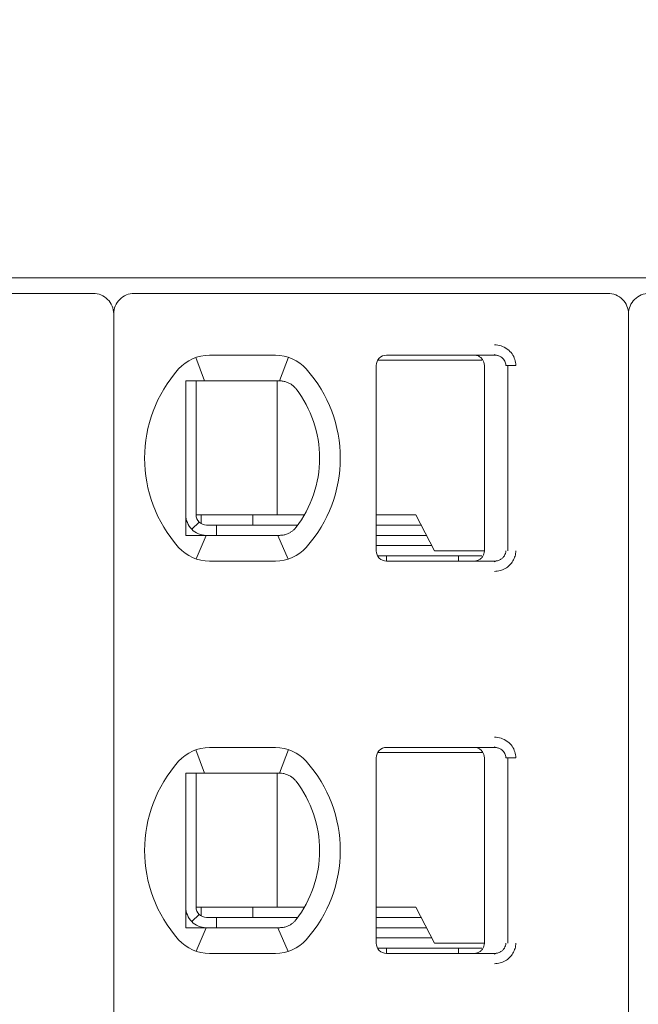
# Model space of a CAD drawing. Header units: millimetres. Extents: x -1114 to 1396, y -630 to 631.
# Tile 699 of 780: x 386.39 to 392.39, y 469.54 to 479.1. Entities that reach past the tile are written whole.
import ezdxf

# ---------------------------------------------------------------- set-up
doc = ezdxf.new("R2010")
doc.units = ezdxf.units.MM
doc.header["$MEASUREMENT"] = 0

msp = doc.modelspace()

# ---------------------------------------------------------------- linework, layer by layer
at = {"lineweight": 18}
for points, knots in [([(1038.9843, -629.7647), (1038.9843, -629.7647), (-1111.4882, -629.7647), (-1111.4882, -629.7647), (-1111.4882, -629.7647), (-1111.4882, -629.7647), (-1111.4882, 630.7883), (-1111.4882, 630.7883), (-1111.4882, 630.7883), (-1111.4882, 630.7883), (1038.9843, 630.7883), (1038.9843, 630.7883)], [0, 0, 0, 0, 0.333333, 0.333333, 0.333333, 0.333333, 0.666667, 0.666667, 0.666667, 0.666667, 1, 1, 1, 1]), ([(387.2989, 476.2434), (387.2989, 476.2964), (387.2778, 476.3473), (387.2403, 476.3848), (387.2403, 476.3848), (387.2028, 476.4223), (387.1519, 476.4434), (387.0989, 476.4434)], [0, 0, 0, 0, 0.5, 0.5, 0.5, 0.5, 1, 1, 1, 1]), ([(387.4989, 476.4434), (387.4458, 476.4434), (387.395, 476.4223), (387.3575, 476.3848), (387.3575, 476.3848), (387.3199, 476.3473), (387.2989, 476.2964), (387.2989, 476.2434)], [0, 0, 0, 0, 0.5, 0.5, 0.5, 0.5, 1, 1, 1, 1]), ([(392.2989, 476.2434), (392.2989, 476.2964), (392.2778, 476.3473), (392.2403, 476.3848), (392.2403, 476.3848), (392.2028, 476.4223), (392.1519, 476.4434), (392.0989, 476.4434)], [0, 0, 0, 0, 0.5, 0.5, 0.5, 0.5, 1, 1, 1, 1]), ([(392.4989, 476.4434), (392.4458, 476.4434), (392.395, 476.4223), (392.3575, 476.3848), (392.3575, 476.3848), (392.3199, 476.3473), (392.2989, 476.2964), (392.2989, 476.2434)], [0, 0, 0, 0, 0.5, 0.5, 0.5, 0.5, 1, 1, 1, 1]), ([(390.9963, 475.9434), (391.0183, 475.9435), (391.0395, 475.9403), (391.0606, 475.9335), (391.0606, 475.9335), (391.0817, 475.9267), (391.1027, 475.9165), (391.1213, 475.9028), (391.1213, 475.9028), (391.1398, 475.8892), (391.1559, 475.8723), (391.1681, 475.855), (391.1681, 475.855), (391.1803, 475.8378), (391.1886, 475.8203), (391.1944, 475.8018), (391.1944, 475.8018), (391.2001, 475.7832), (391.2032, 475.7637), (391.2034, 475.7434)], [0, 0, 0, 0, 0.2, 0.2, 0.2, 0.2, 0.4, 0.4, 0.4, 0.4, 0.6, 0.6, 0.6, 0.6, 0.8, 0.8, 0.8, 0.8, 1, 1, 1, 1]), ([(389.9489, 475.8434), (389.9224, 475.8434), (389.8969, 475.8328), (389.8782, 475.8141), (389.8782, 475.8141), (389.8594, 475.7953), (389.8489, 475.7699), (389.8489, 475.7434)], [0, 0, 0, 0, 0.5, 0.5, 0.5, 0.5, 1, 1, 1, 1]), ([(389.9489, 475.8434), (389.9224, 475.8434), (389.8969, 475.8328), (389.8782, 475.8141), (389.8782, 475.8141), (389.8594, 475.7953), (389.8489, 475.7699), (389.8489, 475.7434)], [0, 0, 0, 0, 0.5, 0.5, 0.5, 0.5, 1, 1, 1, 1]), ([(390.8989, 475.7434), (390.8989, 475.7538), (390.8972, 475.7642), (390.894, 475.7742), (390.894, 475.7742), (390.8908, 475.7841), (390.886, 475.7936), (390.8798, 475.8021), (390.8798, 475.8021), (390.8737, 475.8105), (390.8663, 475.818), (390.8578, 475.8241), (390.8578, 475.8241), (390.8494, 475.8303), (390.84, 475.8352), (390.83, 475.8384), (390.83, 475.8384), (390.82, 475.8417), (390.8095, 475.8434), (390.7989, 475.8434)], [0, 0, 0, 0, 0.2, 0.2, 0.2, 0.2, 0.4, 0.4, 0.4, 0.4, 0.6, 0.6, 0.6, 0.6, 0.8, 0.8, 0.8, 0.8, 1, 1, 1, 1]), ([(390.9963, 475.8434), (391.005, 475.8434), (391.0138, 475.8424), (391.0223, 475.8406), (391.0223, 475.8406), (391.0307, 475.8387), (391.0388, 475.836), (391.0465, 475.8325), (391.0465, 475.8325), (391.0541, 475.8289), (391.0613, 475.8246), (391.0678, 475.8196), (391.0678, 475.8196), (391.074, 475.8148), (391.0797, 475.8094), (391.0846, 475.8035), (391.0846, 475.8035), (391.0891, 475.7981), (391.093, 475.7922), (391.0963, 475.7859), (391.0963, 475.7859), (391.0995, 475.7797), (391.1021, 475.7731), (391.1038, 475.7663), (391.1038, 475.7663), (391.1058, 475.7588), (391.1068, 475.7511), (391.1068, 475.7434)], [0, 0, 0, 0, 0.142857, 0.142857, 0.142857, 0.142857, 0.285714, 0.285714, 0.285714, 0.285714, 0.428571, 0.428571, 0.428571, 0.428571, 0.571429, 0.571429, 0.571429, 0.571429, 0.714286, 0.714286, 0.714286, 0.714286, 0.857143, 0.857143, 0.857143, 0.857143, 1, 1, 1, 1]), ([(388.0604, 475.5934), (388.0536, 475.5934), (388.0468, 475.5934), (388.04, 475.5934), (388.04, 475.5934), (388.0332, 475.5934), (388.0263, 475.5934), (388.0195, 475.5934), (388.0195, 475.5934), (388.0126, 475.5934), (388.0058, 475.5934), (387.9989, 475.5934)], [0, 0, 0, 0, 0.333333, 0.333333, 0.333333, 0.333333, 0.666667, 0.666667, 0.666667, 0.666667, 1, 1, 1, 1]), ([(387.9989, 475.5934), (387.9989, 475.5424), (387.9989, 475.49), (387.9989, 475.435), (387.9989, 475.435), (387.9989, 475.4076), (387.9989, 475.3795), (387.9989, 475.3505), (387.9989, 475.3505), (387.9989, 475.3361), (387.9989, 475.3214), (387.9989, 475.3065), (387.9989, 475.3065), (387.9989, 475.2915), (387.9989, 475.2764), (387.9989, 475.261), (387.9989, 475.261), (387.9989, 475.2302), (387.9989, 475.1987), (387.9989, 475.166), (387.9989, 475.166), (387.9989, 475.1333), (387.9989, 475.0994), (387.9989, 475.0641), (387.9989, 475.0641), (387.9989, 475.0464), (387.9989, 475.0285), (387.9989, 475.0104), (387.9989, 475.0104), (387.9989, 474.9923), (387.9989, 474.974), (387.9989, 474.9555), (387.9989, 474.9555), (387.9989, 474.937), (387.9989, 474.9182), (387.9989, 474.8993), (387.9989, 474.8993), (387.9989, 474.8803), (387.9989, 474.8611), (387.9989, 474.842), (387.9989, 474.842), (387.9989, 474.804), (387.9989, 474.7665), (387.9989, 474.7294), (387.9989, 474.7294), (387.9989, 474.7201), (387.9989, 474.7109), (387.9989, 474.7017), (387.9989, 474.7017), (387.9989, 474.6925), (387.9989, 474.6833), (387.9989, 474.6741), (387.9989, 474.6741), (387.9989, 474.6559), (387.9989, 474.6381), (387.9989, 474.6206), (387.9989, 474.6206), (387.9989, 474.5857), (387.9989, 474.552), (387.9989, 474.5194), (387.9989, 474.5194), (387.9989, 474.5031), (387.9989, 474.487), (387.9989, 474.4711), (387.9989, 474.4711), (387.9989, 474.4553), (387.9989, 474.4396), (387.9989, 474.4243), (387.9989, 474.4243), (387.9989, 474.3936), (387.9989, 474.364), (387.9989, 474.3353), (387.9989, 474.3353), (387.9989, 474.3065), (387.9989, 474.2785), (387.9989, 474.2512), (387.9989, 474.2512), (387.9989, 474.1965), (387.9989, 474.1442), (387.9989, 474.0934)], [0, 0, 0, 0, 0.05, 0.05, 0.05, 0.05, 0.1, 0.1, 0.1, 0.1, 0.15, 0.15, 0.15, 0.15, 0.2, 0.2, 0.2, 0.2, 0.25, 0.25, 0.25, 0.25, 0.3, 0.3, 0.3, 0.3, 0.35, 0.35, 0.35, 0.35, 0.4, 0.4, 0.4, 0.4, 0.45, 0.45, 0.45, 0.45, 0.5, 0.5, 0.5, 0.5, 0.55, 0.55, 0.55, 0.55, 0.6, 0.6, 0.6, 0.6, 0.65, 0.65, 0.65, 0.65, 0.7, 0.7, 0.7, 0.7, 0.75, 0.75, 0.75, 0.75, 0.8, 0.8, 0.8, 0.8, 0.85, 0.85, 0.85, 0.85, 0.9, 0.9, 0.9, 0.9, 0.95, 0.95, 0.95, 0.95, 1, 1, 1, 1]), ([(388.2281, 475.5934), (388.2229, 475.5934), (388.2177, 475.5934), (388.2124, 475.5934), (388.2124, 475.5934), (388.2072, 475.5934), (388.2019, 475.5934), (388.1965, 475.5934), (388.1965, 475.5934), (388.1911, 475.5934), (388.1856, 475.5934), (388.1799, 475.5934), (388.1799, 475.5934), (388.1742, 475.5934), (388.1684, 475.5934), (388.1625, 475.5934), (388.1625, 475.5934), (388.1565, 475.5934), (388.1504, 475.5934), (388.1441, 475.5934), (388.1441, 475.5934), (388.1378, 475.5934), (388.1314, 475.5934), (388.1248, 475.5934), (388.1248, 475.5934), (388.1182, 475.5934), (388.1115, 475.5934), (388.1045, 475.5934), (388.1045, 475.5934), (388.0976, 475.5934), (388.0904, 475.5934), (388.0831, 475.5934), (388.0831, 475.5934), (388.0757, 475.5934), (388.0681, 475.5934), (388.0604, 475.5934)], [0, 0, 0, 0, 0.111111, 0.111111, 0.111111, 0.111111, 0.222222, 0.222222, 0.222222, 0.222222, 0.333333, 0.333333, 0.333333, 0.333333, 0.444444, 0.444444, 0.444444, 0.444444, 0.555556, 0.555556, 0.555556, 0.555556, 0.666667, 0.666667, 0.666667, 0.666667, 0.777778, 0.777778, 0.777778, 0.777778, 0.888889, 0.888889, 0.888889, 0.888889, 1, 1, 1, 1]), ([(388.8697, 475.5934), (388.8742, 475.5934), (388.8787, 475.5934), (388.8833, 475.5934), (388.8833, 475.5934), (388.8879, 475.5934), (388.8925, 475.5934), (388.8972, 475.5934), (388.8972, 475.5934), (388.9019, 475.5934), (388.9066, 475.5934), (388.9113, 475.5934)], [0, 0, 0, 0, 0.333333, 0.333333, 0.333333, 0.333333, 0.666667, 0.666667, 0.666667, 0.666667, 1, 1, 1, 1]), ([(388.9113, 475.5934), (388.9225, 475.5934), (388.9337, 475.5924), (388.9448, 475.5905), (388.9448, 475.5905), (388.9559, 475.5886), (388.9669, 475.5858), (388.9776, 475.582), (388.9776, 475.582), (388.9884, 475.5783), (388.9988, 475.5736), (389.0089, 475.5679)], [0, 0, 0, 0, 0.333333, 0.333333, 0.333333, 0.333333, 0.666667, 0.666667, 0.666667, 0.666667, 1, 1, 1, 1]), ([(389.0089, 475.5679), (389.0172, 475.5633), (389.025, 475.5582), (389.0323, 475.5526), (389.0323, 475.5526), (389.0396, 475.547), (389.0464, 475.5411), (389.0527, 475.5348), (389.0527, 475.5348), (389.0589, 475.5286), (389.0645, 475.5222), (389.0696, 475.5156)], [0, 0, 0, 0, 0.333333, 0.333333, 0.333333, 0.333333, 0.666667, 0.666667, 0.666667, 0.666667, 1, 1, 1, 1]), ([(387.9989, 474.2934), (387.9989, 474.2403), (388.0199, 474.1895), (388.0575, 474.152), (388.0575, 474.152), (388.095, 474.1144), (388.1458, 474.0934), (388.1989, 474.0934)], [0, 0, 0, 0, 0.5, 0.5, 0.5, 0.5, 1, 1, 1, 1]), ([(388.0989, 474.2934), (388.0989, 474.2669), (388.1094, 474.2414), (388.1282, 474.2227), (388.1282, 474.2227), (388.1469, 474.2039), (388.1724, 474.1934), (388.1989, 474.1934)], [0, 0, 0, 0, 0.5, 0.5, 0.5, 0.5, 1, 1, 1, 1]), ([(387.9989, 474.0934), (388.0058, 474.0934), (388.0126, 474.0934), (388.0195, 474.0934), (388.0195, 474.0934), (388.0263, 474.0934), (388.0331, 474.0934), (388.04, 474.0934), (388.04, 474.0934), (388.0468, 474.0934), (388.0536, 474.0934), (388.0604, 474.0934)], [0, 0, 0, 0, 0.333333, 0.333333, 0.333333, 0.333333, 0.666667, 0.666667, 0.666667, 0.666667, 1, 1, 1, 1]), ([(388.0604, 474.0934), (388.0681, 474.0934), (388.0757, 474.0934), (388.0831, 474.0934), (388.0831, 474.0934), (388.0904, 474.0934), (388.0976, 474.0934), (388.1045, 474.0934), (388.1045, 474.0934), (388.1115, 474.0934), (388.1182, 474.0934), (388.1248, 474.0934), (388.1248, 474.0934), (388.1314, 474.0934), (388.1378, 474.0934), (388.1441, 474.0934), (388.1441, 474.0934), (388.1504, 474.0934), (388.1565, 474.0934), (388.1625, 474.0934), (388.1625, 474.0934), (388.1684, 474.0934), (388.1742, 474.0934), (388.1799, 474.0934), (388.1799, 474.0934), (388.1855, 474.0934), (388.1911, 474.0934), (388.1965, 474.0934), (388.1965, 474.0934), (388.2019, 474.0934), (388.2072, 474.0934), (388.2124, 474.0934), (388.2124, 474.0934), (388.2177, 474.0934), (388.2229, 474.0934), (388.2281, 474.0934)], [0, 0, 0, 0, 0.111111, 0.111111, 0.111111, 0.111111, 0.222222, 0.222222, 0.222222, 0.222222, 0.333333, 0.333333, 0.333333, 0.333333, 0.444444, 0.444444, 0.444444, 0.444444, 0.555556, 0.555556, 0.555556, 0.555556, 0.666667, 0.666667, 0.666667, 0.666667, 0.777778, 0.777778, 0.777778, 0.777778, 0.888889, 0.888889, 0.888889, 0.888889, 1, 1, 1, 1]), ([(388.9113, 474.0934), (388.9065, 474.0934), (388.9019, 474.0934), (388.8972, 474.0934), (388.8972, 474.0934), (388.8925, 474.0934), (388.8878, 474.0934), (388.8833, 474.0934), (388.8833, 474.0934), (388.8787, 474.0934), (388.8742, 474.0934), (388.8697, 474.0934)], [0, 0, 0, 0, 0.333333, 0.333333, 0.333333, 0.333333, 0.666667, 0.666667, 0.666667, 0.666667, 1, 1, 1, 1]), ([(389.0089, 474.1188), (388.9988, 474.1132), (388.9883, 474.1085), (388.9776, 474.1047), (388.9776, 474.1047), (388.9669, 474.1009), (388.9559, 474.0981), (388.9448, 474.0962), (388.9448, 474.0962), (388.9337, 474.0943), (388.9225, 474.0934), (388.9113, 474.0934)], [0, 0, 0, 0, 0.333333, 0.333333, 0.333333, 0.333333, 0.666667, 0.666667, 0.666667, 0.666667, 1, 1, 1, 1]), ([(389.0696, 474.1712), (389.0643, 474.1643), (389.0584, 474.1576), (389.0521, 474.1514), (389.0521, 474.1514), (389.0458, 474.1451), (389.0391, 474.1393), (389.0318, 474.1338), (389.0318, 474.1338), (389.0246, 474.1284), (389.017, 474.1233), (389.0089, 474.1188)], [0, 0, 0, 0, 0.333333, 0.333333, 0.333333, 0.333333, 0.666667, 0.666667, 0.666667, 0.666667, 1, 1, 1, 1]), ([(389.8489, 473.9434), (389.8489, 473.9169), (389.8594, 473.8914), (389.8782, 473.8727), (389.8782, 473.8727), (389.8969, 473.8539), (389.9224, 473.8434), (389.9489, 473.8434)], [0, 0, 0, 0, 0.5, 0.5, 0.5, 0.5, 1, 1, 1, 1]), ([(389.8489, 473.9434), (389.8489, 473.9169), (389.8594, 473.8914), (389.8782, 473.8727), (389.8782, 473.8727), (389.8969, 473.8539), (389.9224, 473.8434), (389.9489, 473.8434)], [0, 0, 0, 0, 0.5, 0.5, 0.5, 0.5, 1, 1, 1, 1]), ([(390.8989, 473.9434), (390.8989, 473.9329), (390.8972, 473.9225), (390.894, 473.9126), (390.894, 473.9126), (390.8908, 473.9026), (390.886, 473.8932), (390.8798, 473.8847), (390.8798, 473.8847), (390.8737, 473.8762), (390.8663, 473.8688), (390.8578, 473.8626), (390.8578, 473.8626), (390.8494, 473.8565), (390.84, 473.8516), (390.83, 473.8483), (390.83, 473.8483), (390.82, 473.8451), (390.8095, 473.8434), (390.7989, 473.8434)], [0, 0, 0, 0, 0.2, 0.2, 0.2, 0.2, 0.4, 0.4, 0.4, 0.4, 0.6, 0.6, 0.6, 0.6, 0.8, 0.8, 0.8, 0.8, 1, 1, 1, 1]), ([(391.1068, 473.9434), (391.1068, 473.9349), (391.1056, 473.9264), (391.1032, 473.9182), (391.1032, 473.9182), (391.1009, 473.91), (391.0974, 473.9022), (391.0929, 473.8949), (391.0929, 473.8949), (391.0883, 473.8874), (391.0827, 473.8805), (391.0763, 473.8744), (391.0763, 473.8744), (391.0697, 473.8681), (391.0622, 473.8627), (391.0541, 473.8582), (391.0541, 473.8582), (391.0456, 473.8534), (391.0364, 473.8497), (391.0268, 473.8473), (391.0268, 473.8473), (391.0169, 473.8447), (391.0066, 473.8434), (390.9963, 473.8434)], [0, 0, 0, 0, 0.166667, 0.166667, 0.166667, 0.166667, 0.333333, 0.333333, 0.333333, 0.333333, 0.5, 0.5, 0.5, 0.5, 0.666667, 0.666667, 0.666667, 0.666667, 0.833333, 0.833333, 0.833333, 0.833333, 1, 1, 1, 1]), ([(391.2034, 473.9434), (391.2034, 473.926), (391.2011, 473.9092), (391.1966, 473.8927), (391.1966, 473.8927), (391.1921, 473.8761), (391.1852, 473.8598), (391.1764, 473.8447), (391.1764, 473.8447), (391.1676, 473.8296), (391.1568, 473.8157), (391.144, 473.8032), (391.144, 473.8032), (391.1311, 473.7906), (391.1162, 473.7795), (391.1005, 473.7706), (391.1005, 473.7706), (391.0848, 473.7617), (391.0683, 473.755), (391.051, 473.7505), (391.051, 473.7505), (391.0336, 473.7459), (391.0154, 473.7436), (390.9963, 473.7434)], [0, 0, 0, 0, 0.166667, 0.166667, 0.166667, 0.166667, 0.333333, 0.333333, 0.333333, 0.333333, 0.5, 0.5, 0.5, 0.5, 0.666667, 0.666667, 0.666667, 0.666667, 0.833333, 0.833333, 0.833333, 0.833333, 1, 1, 1, 1]), ([(390.9963, 472.1334), (391.0183, 472.1335), (391.0395, 472.1303), (391.0606, 472.1235), (391.0606, 472.1235), (391.0817, 472.1167), (391.1027, 472.1065), (391.1213, 472.0928), (391.1213, 472.0928), (391.1398, 472.0792), (391.1559, 472.0623), (391.1681, 472.045), (391.1681, 472.045), (391.1803, 472.0278), (391.1886, 472.0103), (391.1944, 471.9918), (391.1944, 471.9918), (391.2001, 471.9732), (391.2032, 471.9537), (391.2034, 471.9334)], [0, 0, 0, 0, 0.2, 0.2, 0.2, 0.2, 0.4, 0.4, 0.4, 0.4, 0.6, 0.6, 0.6, 0.6, 0.8, 0.8, 0.8, 0.8, 1, 1, 1, 1]), ([(389.9489, 472.0334), (389.9224, 472.0334), (389.8969, 472.0228), (389.8782, 472.0041), (389.8782, 472.0041), (389.8594, 471.9853), (389.8489, 471.9599), (389.8489, 471.9334)], [0, 0, 0, 0, 0.5, 0.5, 0.5, 0.5, 1, 1, 1, 1]), ([(389.9489, 472.0334), (389.9224, 472.0334), (389.8969, 472.0228), (389.8782, 472.0041), (389.8782, 472.0041), (389.8594, 471.9853), (389.8489, 471.9599), (389.8489, 471.9334)], [0, 0, 0, 0, 0.5, 0.5, 0.5, 0.5, 1, 1, 1, 1]), ([(390.7989, 472.0334), (390.8094, 472.0334), (390.8199, 472.0317), (390.8299, 472.0285), (390.8299, 472.0285), (390.8398, 472.0252), (390.8493, 472.0204), (390.8578, 472.0142), (390.8578, 472.0142), (390.8662, 472.008), (390.8737, 472.0006), (390.8798, 471.9921), (390.8798, 471.9921), (390.886, 471.9836), (390.8908, 471.9741), (390.894, 471.9642), (390.894, 471.9642), (390.8972, 471.9542), (390.8989, 471.9438), (390.8989, 471.9334)], [0, 0, 0, 0, 0.2, 0.2, 0.2, 0.2, 0.4, 0.4, 0.4, 0.4, 0.6, 0.6, 0.6, 0.6, 0.8, 0.8, 0.8, 0.8, 1, 1, 1, 1]), ([(390.9963, 472.0334), (391.005, 472.0334), (391.0138, 472.0324), (391.0223, 472.0306), (391.0223, 472.0306), (391.0307, 472.0287), (391.0388, 472.026), (391.0465, 472.0225), (391.0465, 472.0225), (391.0541, 472.0189), (391.0613, 472.0146), (391.0678, 472.0096), (391.0678, 472.0096), (391.074, 472.0048), (391.0797, 471.9994), (391.0846, 471.9935), (391.0846, 471.9935), (391.0891, 471.9881), (391.093, 471.9822), (391.0963, 471.9759), (391.0963, 471.9759), (391.0995, 471.9697), (391.1021, 471.9631), (391.1038, 471.9563), (391.1038, 471.9563), (391.1058, 471.9488), (391.1068, 471.9411), (391.1068, 471.9334)], [0, 0, 0, 0, 0.142857, 0.142857, 0.142857, 0.142857, 0.285714, 0.285714, 0.285714, 0.285714, 0.428571, 0.428571, 0.428571, 0.428571, 0.571429, 0.571429, 0.571429, 0.571429, 0.714286, 0.714286, 0.714286, 0.714286, 0.857143, 0.857143, 0.857143, 0.857143, 1, 1, 1, 1]), ([(387.9989, 471.7834), (388.0056, 471.7834), (388.0124, 471.7834), (388.0192, 471.7834), (388.0192, 471.7834), (388.026, 471.7834), (388.0329, 471.7834), (388.0397, 471.7834), (388.0397, 471.7834), (388.0466, 471.7834), (388.0535, 471.7834), (388.0604, 471.7834)], [0, 0, 0, 0, 0.333333, 0.333333, 0.333333, 0.333333, 0.666667, 0.666667, 0.666667, 0.666667, 1, 1, 1, 1]), ([(387.9989, 471.7834), (387.9989, 471.7324), (387.9989, 471.68), (387.9989, 471.625), (387.9989, 471.625), (387.9989, 471.5976), (387.9989, 471.5695), (387.9989, 471.5405), (387.9989, 471.5405), (387.9989, 471.5261), (387.9989, 471.5114), (387.9989, 471.4965), (387.9989, 471.4965), (387.9989, 471.4815), (387.9989, 471.4664), (387.9989, 471.451), (387.9989, 471.451), (387.9989, 471.4202), (387.9989, 471.3887), (387.9989, 471.356), (387.9989, 471.356), (387.9989, 471.3233), (387.9989, 471.2894), (387.9989, 471.2541), (387.9989, 471.2541), (387.9989, 471.2364), (387.9989, 471.2185), (387.9989, 471.2004), (387.9989, 471.2004), (387.9989, 471.1823), (387.9989, 471.164), (387.9989, 471.1455), (387.9989, 471.1455), (387.9989, 471.127), (387.9989, 471.1082), (387.9989, 471.0893), (387.9989, 471.0893), (387.9989, 471.0703), (387.9989, 471.0511), (387.9989, 471.032), (387.9989, 471.032), (387.9989, 470.994), (387.9989, 470.9565), (387.9989, 470.9194), (387.9989, 470.9194), (387.9989, 470.9101), (387.9989, 470.9009), (387.9989, 470.8917), (387.9989, 470.8917), (387.9989, 470.8825), (387.9989, 470.8733), (387.9989, 470.8641), (387.9989, 470.8641), (387.9989, 470.8459), (387.9989, 470.8281), (387.9989, 470.8106), (387.9989, 470.8106), (387.9989, 470.7757), (387.9989, 470.742), (387.9989, 470.7094), (387.9989, 470.7094), (387.9989, 470.6931), (387.9989, 470.677), (387.9989, 470.6611), (387.9989, 470.6611), (387.9989, 470.6453), (387.9989, 470.6296), (387.9989, 470.6143), (387.9989, 470.6143), (387.9989, 470.5836), (387.9989, 470.554), (387.9989, 470.5253), (387.9989, 470.5253), (387.9989, 470.4965), (387.9989, 470.4685), (387.9989, 470.4412), (387.9989, 470.4412), (387.9989, 470.3865), (387.9989, 470.3342), (387.9989, 470.2834)], [0, 0, 0, 0, 0.05, 0.05, 0.05, 0.05, 0.1, 0.1, 0.1, 0.1, 0.15, 0.15, 0.15, 0.15, 0.2, 0.2, 0.2, 0.2, 0.25, 0.25, 0.25, 0.25, 0.3, 0.3, 0.3, 0.3, 0.35, 0.35, 0.35, 0.35, 0.4, 0.4, 0.4, 0.4, 0.45, 0.45, 0.45, 0.45, 0.5, 0.5, 0.5, 0.5, 0.55, 0.55, 0.55, 0.55, 0.6, 0.6, 0.6, 0.6, 0.65, 0.65, 0.65, 0.65, 0.7, 0.7, 0.7, 0.7, 0.75, 0.75, 0.75, 0.75, 0.8, 0.8, 0.8, 0.8, 0.85, 0.85, 0.85, 0.85, 0.9, 0.9, 0.9, 0.9, 0.95, 0.95, 0.95, 0.95, 1, 1, 1, 1]), ([(388.2281, 471.7834), (388.2229, 471.7834), (388.2177, 471.7834), (388.2124, 471.7834), (388.2124, 471.7834), (388.2072, 471.7834), (388.2019, 471.7834), (388.1965, 471.7834), (388.1965, 471.7834), (388.1911, 471.7834), (388.1856, 471.7834), (388.1799, 471.7834), (388.1799, 471.7834), (388.1742, 471.7834), (388.1684, 471.7834), (388.1625, 471.7834), (388.1625, 471.7834), (388.1565, 471.7834), (388.1504, 471.7834), (388.1441, 471.7834), (388.1441, 471.7834), (388.1378, 471.7834), (388.1314, 471.7834), (388.1248, 471.7834), (388.1248, 471.7834), (388.1182, 471.7834), (388.1115, 471.7834), (388.1045, 471.7834), (388.1045, 471.7834), (388.0976, 471.7834), (388.0904, 471.7834), (388.0831, 471.7834), (388.0831, 471.7834), (388.0757, 471.7834), (388.0681, 471.7834), (388.0604, 471.7834)], [0, 0, 0, 0, 0.111111, 0.111111, 0.111111, 0.111111, 0.222222, 0.222222, 0.222222, 0.222222, 0.333333, 0.333333, 0.333333, 0.333333, 0.444444, 0.444444, 0.444444, 0.444444, 0.555556, 0.555556, 0.555556, 0.555556, 0.666667, 0.666667, 0.666667, 0.666667, 0.777778, 0.777778, 0.777778, 0.777778, 0.888889, 0.888889, 0.888889, 0.888889, 1, 1, 1, 1]), ([(388.9113, 471.7834), (388.9066, 471.7834), (388.9019, 471.7834), (388.8972, 471.7834), (388.8972, 471.7834), (388.8926, 471.7834), (388.8879, 471.7834), (388.8833, 471.7834), (388.8833, 471.7834), (388.8787, 471.7834), (388.8742, 471.7834), (388.8697, 471.7834)], [0, 0, 0, 0, 0.333333, 0.333333, 0.333333, 0.333333, 0.666667, 0.666667, 0.666667, 0.666667, 1, 1, 1, 1]), ([(389.0089, 471.7579), (388.9986, 471.7637), (388.988, 471.7684), (388.9772, 471.7722), (388.9772, 471.7722), (388.9663, 471.776), (388.9554, 471.7788), (388.9443, 471.7806), (388.9443, 471.7806), (388.9333, 471.7825), (388.9222, 471.7834), (388.9113, 471.7834)], [0, 0, 0, 0, 0.333333, 0.333333, 0.333333, 0.333333, 0.666667, 0.666667, 0.666667, 0.666667, 1, 1, 1, 1]), ([(389.0696, 471.7056), (389.0643, 471.7124), (389.0585, 471.719), (389.0522, 471.7253), (389.0522, 471.7253), (389.0459, 471.7315), (389.0391, 471.7375), (389.0319, 471.7429), (389.0319, 471.7429), (389.0246, 471.7484), (389.017, 471.7534), (389.0089, 471.7579)], [0, 0, 0, 0, 0.333333, 0.333333, 0.333333, 0.333333, 0.666667, 0.666667, 0.666667, 0.666667, 1, 1, 1, 1]), ([(387.9989, 470.4834), (387.9989, 470.4303), (388.0199, 470.3795), (388.0575, 470.342), (388.0575, 470.342), (388.095, 470.3044), (388.1458, 470.2834), (388.1989, 470.2834)], [0, 0, 0, 0, 0.5, 0.5, 0.5, 0.5, 1, 1, 1, 1]), ([(388.0989, 470.4834), (388.0989, 470.4569), (388.1094, 470.4314), (388.1282, 470.4127), (388.1282, 470.4127), (388.1469, 470.3939), (388.1724, 470.3834), (388.1989, 470.3834)], [0, 0, 0, 0, 0.5, 0.5, 0.5, 0.5, 1, 1, 1, 1]), ([(389.0089, 470.3088), (389.0172, 470.3135), (389.0251, 470.3187), (389.0324, 470.3242), (389.0324, 470.3242), (389.0397, 470.3298), (389.0464, 470.3357), (389.0526, 470.3419), (389.0526, 470.3419), (389.0588, 470.3481), (389.0645, 470.3545), (389.0696, 470.3612)], [0, 0, 0, 0, 0.333333, 0.333333, 0.333333, 0.333333, 0.666667, 0.666667, 0.666667, 0.666667, 1, 1, 1, 1]), ([(387.9989, 470.2834), (388.0058, 470.2834), (388.0126, 470.2834), (388.0195, 470.2834), (388.0195, 470.2834), (388.0263, 470.2834), (388.0331, 470.2834), (388.04, 470.2834), (388.04, 470.2834), (388.0468, 470.2834), (388.0536, 470.2834), (388.0604, 470.2834)], [0, 0, 0, 0, 0.333333, 0.333333, 0.333333, 0.333333, 0.666667, 0.666667, 0.666667, 0.666667, 1, 1, 1, 1]), ([(388.0604, 470.2834), (388.0681, 470.2834), (388.0757, 470.2834), (388.0831, 470.2834), (388.0831, 470.2834), (388.0904, 470.2834), (388.0976, 470.2834), (388.1045, 470.2834), (388.1045, 470.2834), (388.1115, 470.2834), (388.1182, 470.2834), (388.1248, 470.2834), (388.1248, 470.2834), (388.1314, 470.2834), (388.1378, 470.2834), (388.1441, 470.2834), (388.1441, 470.2834), (388.1504, 470.2834), (388.1565, 470.2834), (388.1625, 470.2834), (388.1625, 470.2834), (388.1684, 470.2834), (388.1742, 470.2834), (388.1799, 470.2834), (388.1799, 470.2834), (388.1855, 470.2834), (388.1911, 470.2834), (388.1965, 470.2834), (388.1965, 470.2834), (388.2019, 470.2834), (388.2072, 470.2834), (388.2124, 470.2834), (388.2124, 470.2834), (388.2177, 470.2834), (388.2229, 470.2834), (388.2281, 470.2834)], [0, 0, 0, 0, 0.111111, 0.111111, 0.111111, 0.111111, 0.222222, 0.222222, 0.222222, 0.222222, 0.333333, 0.333333, 0.333333, 0.333333, 0.444444, 0.444444, 0.444444, 0.444444, 0.555556, 0.555556, 0.555556, 0.555556, 0.666667, 0.666667, 0.666667, 0.666667, 0.777778, 0.777778, 0.777778, 0.777778, 0.888889, 0.888889, 0.888889, 0.888889, 1, 1, 1, 1]), ([(388.8697, 470.2834), (388.8742, 470.2834), (388.8787, 470.2834), (388.8833, 470.2834), (388.8833, 470.2834), (388.8879, 470.2834), (388.8926, 470.2834), (388.8973, 470.2834), (388.8973, 470.2834), (388.9019, 470.2834), (388.9066, 470.2834), (388.9113, 470.2834)], [0, 0, 0, 0, 0.333333, 0.333333, 0.333333, 0.333333, 0.666667, 0.666667, 0.666667, 0.666667, 1, 1, 1, 1]), ([(389.0089, 470.3088), (388.9988, 470.3032), (388.9883, 470.2985), (388.9776, 470.2947), (388.9776, 470.2947), (388.9669, 470.2909), (388.9559, 470.2881), (388.9448, 470.2862), (388.9448, 470.2862), (388.9337, 470.2843), (388.9225, 470.2834), (388.9113, 470.2834)], [0, 0, 0, 0, 0.333333, 0.333333, 0.333333, 0.333333, 0.666667, 0.666667, 0.666667, 0.666667, 1, 1, 1, 1]), ([(389.8489, 470.1334), (389.8489, 470.1069), (389.8594, 470.0814), (389.8782, 470.0627), (389.8782, 470.0627), (389.8969, 470.0439), (389.9224, 470.0334), (389.9489, 470.0334)], [0, 0, 0, 0, 0.5, 0.5, 0.5, 0.5, 1, 1, 1, 1]), ([(389.8489, 470.1334), (389.8489, 470.1069), (389.8594, 470.0814), (389.8782, 470.0627), (389.8782, 470.0627), (389.8969, 470.0439), (389.9224, 470.0334), (389.9489, 470.0334)], [0, 0, 0, 0, 0.5, 0.5, 0.5, 0.5, 1, 1, 1, 1]), ([(390.8989, 470.1334), (390.8989, 470.1229), (390.8972, 470.1125), (390.894, 470.1026), (390.894, 470.1026), (390.8908, 470.0926), (390.886, 470.0832), (390.8798, 470.0747), (390.8798, 470.0747), (390.8737, 470.0662), (390.8663, 470.0588), (390.8578, 470.0526), (390.8578, 470.0526), (390.8494, 470.0465), (390.84, 470.0416), (390.83, 470.0383), (390.83, 470.0383), (390.82, 470.0351), (390.8095, 470.0334), (390.7989, 470.0334)], [0, 0, 0, 0, 0.2, 0.2, 0.2, 0.2, 0.4, 0.4, 0.4, 0.4, 0.6, 0.6, 0.6, 0.6, 0.8, 0.8, 0.8, 0.8, 1, 1, 1, 1]), ([(391.1068, 470.1334), (391.1068, 470.1249), (391.1056, 470.1164), (391.1032, 470.1082), (391.1032, 470.1082), (391.1009, 470.1), (391.0974, 470.0922), (391.0929, 470.0849), (391.0929, 470.0849), (391.0883, 470.0774), (391.0827, 470.0705), (391.0763, 470.0644), (391.0763, 470.0644), (391.0697, 470.0581), (391.0622, 470.0527), (391.0541, 470.0482), (391.0541, 470.0482), (391.0456, 470.0434), (391.0364, 470.0397), (391.0268, 470.0373), (391.0268, 470.0373), (391.0169, 470.0347), (391.0066, 470.0334), (390.9963, 470.0334)], [0, 0, 0, 0, 0.166667, 0.166667, 0.166667, 0.166667, 0.333333, 0.333333, 0.333333, 0.333333, 0.5, 0.5, 0.5, 0.5, 0.666667, 0.666667, 0.666667, 0.666667, 0.833333, 0.833333, 0.833333, 0.833333, 1, 1, 1, 1]), ([(391.2034, 470.1334), (391.2034, 470.116), (391.2011, 470.0992), (391.1966, 470.0827), (391.1966, 470.0827), (391.1921, 470.0661), (391.1852, 470.0498), (391.1764, 470.0347), (391.1764, 470.0347), (391.1676, 470.0196), (391.1568, 470.0057), (391.144, 469.9932), (391.144, 469.9932), (391.1311, 469.9806), (391.1162, 469.9695), (391.1005, 469.9606), (391.1005, 469.9606), (391.0848, 469.9517), (391.0683, 469.945), (391.051, 469.9405), (391.051, 469.9405), (391.0336, 469.9359), (391.0154, 469.9336), (390.9963, 469.9334)], [0, 0, 0, 0, 0.166667, 0.166667, 0.166667, 0.166667, 0.333333, 0.333333, 0.333333, 0.333333, 0.5, 0.5, 0.5, 0.5, 0.666667, 0.666667, 0.666667, 0.666667, 0.833333, 0.833333, 0.833333, 0.833333, 1, 1, 1, 1])]:
    msp.add_open_spline(points, degree=3, knots=knots, dxfattribs=at)
for points in [[(372.4489, 476.5934), (372.4489, 476.5934), (412.1489, 476.5934), (412.1489, 476.5934)], [(387.0989, 476.4434), (387.0989, 476.4434), (382.4989, 476.4434), (382.4989, 476.4434)], [(392.0989, 476.4434), (392.0989, 476.4434), (387.4989, 476.4434), (387.4989, 476.4434)], [(387.2989, 476.2434), (387.2989, 476.2434), (387.2989, 465.8234), (387.2989, 465.8234)], [(387.2989, 476.2434), (387.2989, 476.2434), (387.2989, 465.8234), (387.2989, 465.8234)], [(392.2989, 476.2434), (392.2989, 476.2434), (392.2989, 465.8234), (392.2989, 465.8234)], [(392.2989, 476.2434), (392.2989, 476.2434), (392.2989, 465.8234), (392.2989, 465.8234)], [(388.2281, 475.8434), (388.1142, 475.8434), (388.0058, 475.7949), (387.9299, 475.71)], [(388.2281, 475.8434), (388.1142, 475.8434), (388.0058, 475.7949), (387.9299, 475.71)], [(388.0973, 475.8214), (388.0973, 475.8214), (388.1818, 475.5934), (388.1818, 475.5934)], [(388.2281, 475.8434), (388.2281, 475.8434), (388.8697, 475.8434), (388.8697, 475.8434)], [(388.2281, 475.8434), (388.2281, 475.8434), (388.8697, 475.8434), (388.8697, 475.8434)], [(389.1678, 475.71), (389.092, 475.7949), (388.9835, 475.8434), (388.8697, 475.8434)], [(389.1678, 475.71), (389.092, 475.7949), (388.9835, 475.8434), (388.8697, 475.8434)], [(388.9961, 475.8229), (388.9961, 475.8229), (388.9106, 475.5934), (388.9106, 475.5934)], [(389.9489, 475.8434), (389.9489, 475.8434), (390.9963, 475.8434), (390.9963, 475.8434)], [(390.9963, 475.8434), (390.9963, 475.8434), (389.9489, 475.8434), (389.9489, 475.8434)], [(390.9963, 475.8434), (390.9963, 475.8434), (390.8976, 475.8434), (390.8976, 475.8434)], [(390.9952, 475.8503), (390.9952, 475.8503), (391.0389, 475.8356), (391.0389, 475.8356)], [(387.9299, 475.71), (387.4885, 475.2166), (387.4885, 474.4702), (387.9299, 473.9767)], [(387.9299, 475.71), (387.4885, 475.2166), (387.4885, 474.4702), (387.9299, 473.9767)], [(389.1678, 473.9767), (389.6092, 474.4702), (389.6092, 475.2166), (389.1678, 475.71)], [(389.1678, 473.9767), (389.6092, 474.4702), (389.6092, 475.2166), (389.1678, 475.71)], [(389.8489, 473.9434), (389.8489, 473.9434), (389.8489, 475.7434), (389.8489, 475.7434)], [(389.8489, 473.9434), (389.8489, 473.9434), (389.8489, 475.7434), (389.8489, 475.7434)], [(390.5298, 475.7934), (390.5298, 475.7934), (389.8623, 475.7934), (389.8623, 475.7934)], [(390.8736, 475.7934), (390.8736, 475.7934), (390.5298, 475.7934), (390.5298, 475.7934)], [(390.8989, 473.9434), (390.8989, 473.9434), (390.8989, 475.7434), (390.8989, 475.7434)], [(391.1068, 475.7434), (391.1068, 475.7434), (391.2034, 475.7434), (391.2034, 475.7434)], [(391.1266, 473.9434), (391.1266, 473.9434), (391.1266, 475.7434), (391.1266, 475.7434)], [(388.0989, 475.5934), (388.0989, 475.5934), (388.0989, 474.2934), (388.0989, 474.2934)], [(388.8697, 475.5934), (388.8697, 475.5934), (388.2281, 475.5934), (388.2281, 475.5934)], [(388.888, 475.5934), (388.888, 475.5934), (388.888, 474.2934), (388.888, 474.2934)], [(389.2989, 474.8434), (389.2989, 475.0866), (389.2182, 475.323), (389.0696, 475.5156)], [(389.0696, 474.1712), (389.2182, 474.3637), (389.2989, 474.6001), (389.2989, 474.8434)], [(388.0989, 474.2934), (388.0989, 474.2934), (388.8584, 474.2934), (388.8584, 474.2934)], [(388.1489, 474.2068), (388.1489, 474.2068), (388.1489, 474.2934), (388.1489, 474.2934)], [(388.6489, 474.1934), (388.6489, 474.1934), (388.6489, 474.2934), (388.6489, 474.2934)], [(388.8584, 474.2934), (388.8584, 474.2934), (388.9092, 474.2934), (388.9092, 474.2934)], [(389.1515, 474.2934), (389.1515, 474.2934), (388.9092, 474.2934), (388.9092, 474.2934)], [(390.2332, 474.2934), (390.2332, 474.2934), (389.8489, 474.2934), (389.8489, 474.2934)], [(390.4137, 473.9434), (390.4137, 473.9434), (390.2332, 474.2934), (390.2332, 474.2934)], [(388.1282, 474.2227), (388.1282, 474.2227), (388.0575, 474.152), (388.0575, 474.152)], [(388.2989, 474.1934), (388.2989, 474.1934), (388.1989, 474.1934), (388.1989, 474.1934)], [(388.2989, 474.1934), (388.2989, 474.1934), (389.0863, 474.1934), (389.0863, 474.1934)], [(388.2989, 474.1934), (388.2989, 474.1934), (388.2989, 474.0934), (388.2989, 474.0934)], [(389.8489, 474.1934), (389.8489, 474.1934), (390.2848, 474.1934), (390.2848, 474.1934)], [(388.0983, 473.865), (388.0983, 473.865), (388.1957, 474.0934), (388.1957, 474.0934)], [(388.2281, 474.0934), (388.2281, 474.0934), (388.8697, 474.0934), (388.8697, 474.0934)], [(388.9939, 473.8632), (388.9939, 473.8632), (388.8928, 474.0934), (388.8928, 474.0934)], [(390.3364, 474.0934), (390.3364, 474.0934), (389.8489, 474.0934), (389.8489, 474.0934)], [(390.3879, 473.9934), (390.3879, 473.9934), (389.8489, 473.9934), (389.8489, 473.9934)], [(387.9299, 473.9767), (388.0058, 473.8919), (388.1142, 473.8434), (388.2281, 473.8434)], [(387.9299, 473.9767), (388.0058, 473.8919), (388.1142, 473.8434), (388.2281, 473.8434)], [(388.8697, 473.8434), (388.9835, 473.8434), (389.092, 473.8919), (389.1678, 473.9767)], [(388.8697, 473.8434), (388.9835, 473.8434), (389.092, 473.8919), (389.1678, 473.9767)], [(390.8754, 473.8934), (390.8754, 473.8934), (389.8623, 473.8934), (389.8623, 473.8934)], [(389.9489, 473.8434), (389.9489, 473.8434), (389.9489, 473.8934), (389.9489, 473.8934)], [(390.4137, 473.9434), (390.4137, 473.9434), (390.5298, 473.9434), (390.5298, 473.9434)], [(390.5298, 473.9434), (390.5298, 473.9434), (390.8923, 473.9434), (390.8923, 473.9434)], [(390.6489, 473.8934), (390.6489, 473.8934), (390.6489, 473.8434), (390.6489, 473.8434)], [(388.2281, 473.8434), (388.2281, 473.8434), (388.8697, 473.8434), (388.8697, 473.8434)], [(388.8697, 473.8434), (388.8697, 473.8434), (388.2281, 473.8434), (388.2281, 473.8434)], [(389.9489, 473.8434), (389.9489, 473.8434), (390.9963, 473.8434), (390.9963, 473.8434)], [(389.9489, 473.8434), (389.9489, 473.8434), (390.9963, 473.8434), (390.9963, 473.8434)], [(391.0185, 473.8455), (391.0185, 473.8455), (390.9952, 473.8365), (390.9952, 473.8365)], [(390.9963, 473.8366), (390.9963, 473.8366), (390.9963, 473.8434), (390.9963, 473.8434)], [(388.2281, 472.0334), (388.1142, 472.0334), (388.0058, 471.9849), (387.9299, 471.9)], [(388.2281, 472.0334), (388.1142, 472.0334), (388.0058, 471.9849), (387.9299, 471.9)], [(388.0973, 472.0114), (388.0973, 472.0114), (388.1818, 471.7834), (388.1818, 471.7834)], [(388.2281, 472.0334), (388.2281, 472.0334), (388.8697, 472.0334), (388.8697, 472.0334)], [(388.2281, 472.0334), (388.2281, 472.0334), (388.8697, 472.0334), (388.8697, 472.0334)], [(389.1678, 471.9), (389.092, 471.9849), (388.9835, 472.0334), (388.8697, 472.0334)], [(389.1678, 471.9), (389.092, 471.9849), (388.9835, 472.0334), (388.8697, 472.0334)], [(388.9961, 472.0129), (388.9961, 472.0129), (388.9106, 471.7834), (388.9106, 471.7834)], [(390.5298, 471.9834), (390.5298, 471.9834), (389.8623, 471.9834), (389.8623, 471.9834)], [(389.9489, 472.0334), (389.9489, 472.0334), (390.9963, 472.0334), (390.9963, 472.0334)], [(389.9489, 472.0334), (389.9489, 472.0334), (390.9963, 472.0334), (390.9963, 472.0334)], [(390.879, 471.9834), (390.879, 471.9834), (390.5298, 471.9834), (390.5298, 471.9834)], [(390.9952, 472.0403), (390.9952, 472.0403), (391.0389, 472.0256), (391.0389, 472.0256)], [(387.9299, 471.9), (387.4885, 471.4066), (387.4885, 470.6602), (387.9299, 470.1667)], [(387.9299, 471.9), (387.4885, 471.4066), (387.4885, 470.6602), (387.9299, 470.1667)], [(389.1678, 470.1667), (389.6092, 470.6602), (389.6092, 471.4066), (389.1678, 471.9)], [(389.1678, 470.1667), (389.6092, 470.6602), (389.6092, 471.4066), (389.1678, 471.9)], [(389.8489, 470.1334), (389.8489, 470.1334), (389.8489, 471.9334), (389.8489, 471.9334)], [(389.8489, 470.1334), (389.8489, 470.1334), (389.8489, 471.9334), (389.8489, 471.9334)], [(390.8989, 470.1334), (390.8989, 470.1334), (390.8989, 471.9334), (390.8989, 471.9334)], [(391.1068, 471.9334), (391.1068, 471.9334), (391.2034, 471.9334), (391.2034, 471.9334)], [(391.1266, 470.1334), (391.1266, 470.1334), (391.1266, 471.9334), (391.1266, 471.9334)], [(388.0989, 471.7834), (388.0989, 471.7834), (388.0989, 470.4834), (388.0989, 470.4834)], [(388.8697, 471.7834), (388.8697, 471.7834), (388.2281, 471.7834), (388.2281, 471.7834)], [(388.888, 471.7834), (388.888, 471.7834), (388.888, 470.4834), (388.888, 470.4834)], [(389.2989, 471.0334), (389.2989, 471.2766), (389.2182, 471.513), (389.0696, 471.7056)], [(389.0696, 470.3612), (389.2182, 470.5537), (389.2989, 470.7901), (389.2989, 471.0334)], [(388.0989, 470.4834), (388.0989, 470.4834), (388.8584, 470.4834), (388.8584, 470.4834)], [(388.1489, 470.3968), (388.1489, 470.3968), (388.1489, 470.4834), (388.1489, 470.4834)], [(388.6489, 470.3834), (388.6489, 470.3834), (388.6489, 470.4834), (388.6489, 470.4834)], [(388.8584, 470.4834), (388.8584, 470.4834), (388.9092, 470.4834), (388.9092, 470.4834)], [(389.1515, 470.4834), (389.1515, 470.4834), (388.9092, 470.4834), (388.9092, 470.4834)], [(390.2332, 470.4834), (390.2332, 470.4834), (389.8489, 470.4834), (389.8489, 470.4834)], [(390.4137, 470.1334), (390.4137, 470.1334), (390.2332, 470.4834), (390.2332, 470.4834)], [(388.1282, 470.4127), (388.1282, 470.4127), (388.0575, 470.342), (388.0575, 470.342)], [(388.2989, 470.3834), (388.2989, 470.3834), (388.1989, 470.3834), (388.1989, 470.3834)], [(388.2989, 470.3834), (388.2989, 470.3834), (388.2989, 470.2834), (388.2989, 470.2834)], [(388.2989, 470.3834), (388.2989, 470.3834), (389.0863, 470.3834), (389.0863, 470.3834)], [(389.8489, 470.3834), (389.8489, 470.3834), (390.2848, 470.3834), (390.2848, 470.3834)], [(388.0983, 470.055), (388.0983, 470.055), (388.1957, 470.2834), (388.1957, 470.2834)], [(388.2281, 470.2834), (388.2281, 470.2834), (388.8697, 470.2834), (388.8697, 470.2834)], [(388.9939, 470.0532), (388.9939, 470.0532), (388.8928, 470.2834), (388.8928, 470.2834)], [(390.3364, 470.2834), (390.3364, 470.2834), (389.8489, 470.2834), (389.8489, 470.2834)], [(387.9299, 470.1667), (388.0058, 470.0819), (388.1142, 470.0334), (388.2281, 470.0334)], [(387.9299, 470.1667), (388.0058, 470.0819), (388.1142, 470.0334), (388.2281, 470.0334)], [(388.8697, 470.0334), (388.9835, 470.0334), (389.092, 470.0819), (389.1678, 470.1667)], [(388.8697, 470.0334), (388.9835, 470.0334), (389.092, 470.0819), (389.1678, 470.1667)], [(390.3879, 470.1834), (390.3879, 470.1834), (389.8489, 470.1834), (389.8489, 470.1834)], [(390.8754, 470.0834), (390.8754, 470.0834), (389.8623, 470.0834), (389.8623, 470.0834)], [(389.9489, 470.0334), (389.9489, 470.0334), (389.9489, 470.0834), (389.9489, 470.0834)], [(390.4137, 470.1334), (390.4137, 470.1334), (390.5298, 470.1334), (390.5298, 470.1334)], [(390.5298, 470.1334), (390.5298, 470.1334), (390.8923, 470.1334), (390.8923, 470.1334)], [(390.6489, 470.0834), (390.6489, 470.0834), (390.6489, 470.0334), (390.6489, 470.0334)], [(388.2281, 470.0334), (388.2281, 470.0334), (388.8697, 470.0334), (388.8697, 470.0334)], [(388.8697, 470.0334), (388.8697, 470.0334), (388.2281, 470.0334), (388.2281, 470.0334)], [(389.9489, 470.0334), (389.9489, 470.0334), (390.9963, 470.0334), (390.9963, 470.0334)], [(389.9489, 470.0334), (389.9489, 470.0334), (390.9963, 470.0334), (390.9963, 470.0334)], [(391.0185, 470.0355), (391.0185, 470.0355), (390.9952, 470.0265), (390.9952, 470.0265)], [(390.9963, 470.0266), (390.9963, 470.0266), (390.9963, 470.0334), (390.9963, 470.0334)]]:
    msp.add_open_spline(points, degree=3, dxfattribs=at)

doc.saveas('drawing.dxf')
